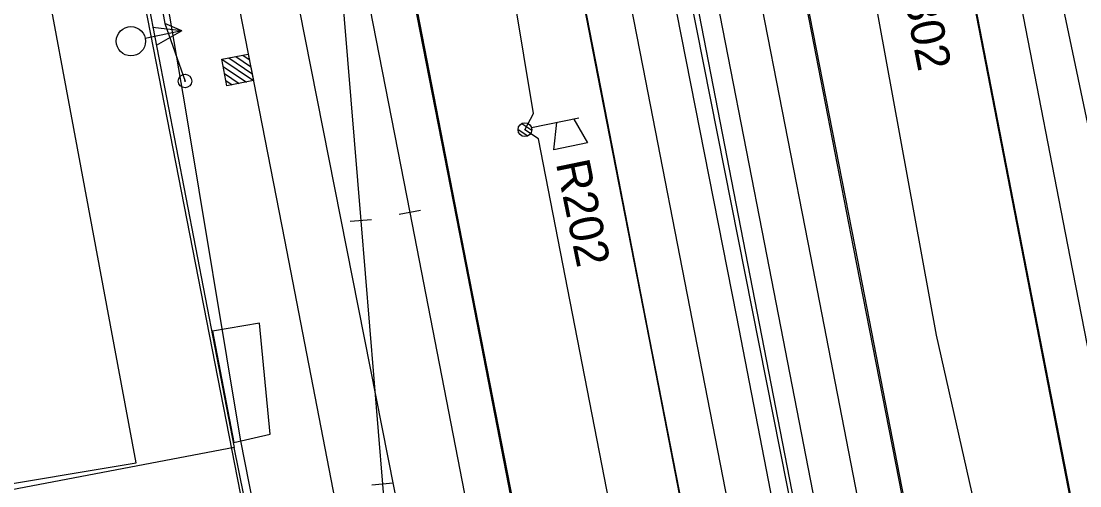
# Model space of a CAD drawing. Extents: x -545736 to -544888, y -1122892 to -1119128.
# Drawn here: x -545248.24 to -545209.03, y -1121691.68 to -1121674.47 of the extents above; entities that cross this region are included whole.
import ezdxf

# ---------------------------------------------------------------- set-up
doc = ezdxf.new("R2010")
doc.units = 0
for name, color, linetype in [('osvětlené plochy-hodnota-obrys', 7, 'Continuous'), ('Podbarveni_Nastupiste', 7, 'Continuous'), ('Vrstva 1 - Koleje', 7, 'Continuous'), ('Vrstva 14_zastreseni a nastupiste', 7, 'Continuous'), ('Vrstva 16', 7, 'Continuous'), ('Vrstva 16_plochy', 7, 'Continuous'), ('Vrstva 17', 7, 'Continuous'), ('Vrstva 2 - Vyhybky', 7, 'Continuous'), ('Vrstva 23', 7, 'Continuous'), ('Vrstva 27', 7, 'Continuous'), ('Vrstva 28 - zabzar', 7, 'Continuous'), ('Vrstva 3 - Lisy - Pocitaci body', 7, 'Continuous'), ('Vrstva 31', 7, 'Continuous'), ('Vrstva 33 - prvky sdelzar', 7, 'Continuous'), ('Vrstva 4 - Teren - stezky - prechody - plochy', 7, 'Continuous'), ('Vrstva 44', 7, 'Continuous')]:
    doc.layers.add(name, color=color, linetype=linetype)

msp = doc.modelspace()

# ---------------------------------------------------------------- linework, layer by layer
at = {"layer": 'osvětlené plochy-hodnota-obrys'}
msp.add_lwpolyline([(-545199.162, -1121901.526), (-545277.859, -1121498.851)], dxfattribs=at)
at = {"layer": 'Podbarveni_Nastupiste'}
for points in [[(-545223.443, -1121694.09), (-545224.969, -1121686.265), (-545226.877, -1121676.484), (-545228.786, -1121666.678), (-545230.697, -1121656.879), (-545232.606, -1121647.081), (-545234.517, -1121637.287), (-545236.429, -1121627.481), (-545237.19, -1121623.577)], [(-545242.618, -1121624.735), (-545241.166, -1121634.527), (-545239.373, -1121644.341), (-545237.472, -1121654.104), (-545235.56, -1121663.904), (-545233.652, -1121673.703), (-545231.744, -1121683.481), (-545229.824, -1121693.33)], [(-545209.127, -1121693.444), (-545211.033, -1121683.652), (-545212.936, -1121673.863), (-545214.985, -1121664.112), (-545217.251, -1121654.384), (-545219.728, -1121644.713), (-545222.418, -1121635.111), (-545225.09, -1121625.931)], [(-545228.364, -1121626.398), (-545228.067, -1121627.952), (-545226.537, -1121635.795), (-545224.621, -1121645.607), (-545222.714, -1121655.377), (-545220.803, -1121665.19), (-545219.276, -1121673.043), (-545217.368, -1121682.822), (-545215.446, -1121692.657)]]:
    msp.add_lwpolyline(points, dxfattribs=at)
at = {"layer": 'Vrstva 1 - Koleje'}
for points in [[(-545253.234, -1121532.442), (-545253.081, -1121533.227), (-545252.417, -1121536.637), (-545250.056, -1121548.75), (-545246.877, -1121565.063), (-545245.498, -1121572.114), (-545243.946, -1121580.081), (-545242.319, -1121588.422), (-545241.158, -1121594.375), (-545240.981, -1121595.287), (-545240.164, -1121599.483), (-545238.848, -1121606.232), (-545237.423, -1121613.54), (-545235.54, -1121623.195), (-545234.061, -1121630.792), (-545232.534, -1121638.617), (-545230.963, -1121646.68), (-545229.074, -1121656.39), (-545227.16, -1121666.203), (-545225.219, -1121676.178), (-545223.305, -1121685.999), (-545221.784, -1121693.786)], [(-545248.408, -1121532.36), (-545248.259, -1121533.126), (-545247.475, -1121537.15), (-545244.429, -1121552.772), (-545240.225, -1121574.335), (-545238.879, -1121581.23), (-545237.501, -1121588.285), (-545235.953, -1121596.229), (-545234.349, -1121604.465), (-545232.932, -1121611.716), (-545232.152, -1121615.725), (-545231.632, -1121618.395), (-545230.091, -1121626.302), (-545228.735, -1121633.259), (-545226.244, -1121646.023), (-545224.344, -1121655.776), (-545222.446, -1121665.521), (-545220.908, -1121673.435), (-545219.01, -1121683.169), (-545217.101, -1121692.961)], [(-545262.808, -1121558.123), (-545261.44, -1121565.101), (-545259.605, -1121574.462), (-545255.964, -1121593.205), (-545254.16, -1121602.438), (-545251.631, -1121615.355), (-545251.074, -1121618.197), (-545250.782, -1121619.69), (-545249.671, -1121625.367), (-545248.119, -1121633.315), (-545246.758, -1121640.277), (-545245.328, -1121647.59), (-545243.775, -1121655.513), (-545242.406, -1121662.526), (-545240.503, -1121672.246), (-545240.152, -1121674.044), (-545239.735, -1121676.183), (-545238.49, -1121682.566), (-545236.691, -1121691.817), (-545233.508, -1121708.117), (-545230.481, -1121723.632), (-545230.326, -1121724.427)], [(-545225.616, -1121618.075), (-545225.108, -1121619.818), (-545223.546, -1121625.178), (-545221.373, -1121632.649), (-545218.975, -1121641.029), (-545216.466, -1121650.504), (-545215.616, -1121653.926), (-545213.339, -1121663.68), (-545211.292, -1121673.464), (-545209.393, -1121683.199), (-545207.488, -1121692.987)], [(-545240.207, -1121648.953), (-545240.054, -1121649.738), (-545237.024, -1121665.271), (-545235.658, -1121681.86), (-545234.858, -1121691.616), (-545233.508, -1121708.117), (-545230.481, -1121723.632), (-545230.326, -1121724.427)], [(-545240.207, -1121648.953), (-545240.054, -1121649.738), (-545237.024, -1121665.271), (-545233.848, -1121681.554), (-545233.848, -1121681.554), (-545231.483, -1121693.695)]]:
    msp.add_lwpolyline(points, dxfattribs=at)
at = {"layer": 'Vrstva 14_zastreseni a nastupiste'}
for points in [[(-545229.851, -1121693.331), (-545231.771, -1121683.482), (-545233.679, -1121673.704), (-545235.587, -1121663.905), (-545237.499, -1121654.105), (-545239.4, -1121644.342), (-545241.193, -1121634.528), (-545242.618, -1121624.735), (-545242.618, -1121624.735), (-545237.19, -1121623.577), (-545237.19, -1121623.577)], [(-545223.426, -1121694.08), (-545224.952, -1121686.255), (-545226.86, -1121676.474), (-545228.769, -1121666.668), (-545230.68, -1121656.869), (-545232.589, -1121647.071), (-545234.5, -1121637.277), (-545236.412, -1121627.471), (-545237.19, -1121623.577), (-545242.618, -1121624.735)], [(-545223.443, -1121694.09), (-545224.969, -1121686.265), (-545226.877, -1121676.484), (-545228.786, -1121666.678), (-545230.697, -1121656.879), (-545232.606, -1121647.081), (-545234.517, -1121637.287), (-545236.429, -1121627.481), (-545237.19, -1121623.577)], [(-545229.824, -1121693.33), (-545231.744, -1121683.481), (-545233.652, -1121673.703), (-545235.56, -1121663.904), (-545237.472, -1121654.104), (-545239.373, -1121644.341), (-545241.166, -1121634.527), (-545242.618, -1121624.735)], [(-545225.09, -1121625.931), (-545225.09, -1121625.931), (-545228.364, -1121626.398), (-545228.364, -1121626.398), (-545228.12, -1121627.967), (-545226.59, -1121635.81), (-545224.674, -1121645.622), (-545222.767, -1121655.392), (-545220.856, -1121665.205), (-545219.329, -1121673.058), (-545217.421, -1121682.837), (-545215.499, -1121692.672)], [(-545209.083, -1121693.488), (-545210.989, -1121683.696), (-545212.892, -1121673.907), (-545214.941, -1121664.156), (-545217.207, -1121654.428), (-545219.684, -1121644.757), (-545222.374, -1121635.155), (-545225.09, -1121625.931), (-545228.364, -1121626.398)], [(-545209.127, -1121693.444), (-545211.033, -1121683.652), (-545212.936, -1121673.863), (-545214.985, -1121664.112), (-545217.251, -1121654.384), (-545219.728, -1121644.713), (-545222.418, -1121635.111), (-545225.09, -1121625.931)], [(-545228.364, -1121626.398), (-545228.067, -1121627.952), (-545226.537, -1121635.795), (-545224.621, -1121645.607), (-545222.714, -1121655.377), (-545220.803, -1121665.19), (-545219.276, -1121673.043), (-545217.368, -1121682.822), (-545215.446, -1121692.657)]]:
    msp.add_lwpolyline(points, dxfattribs=at)
at = {"layer": 'Vrstva 16'}
msp.add_lwpolyline([(-545240.367, -1121690.075), (-545239.013, -1121689.763), (-545239.411, -1121685.652), (-545241.155, -1121685.956)], close=True, dxfattribs=at)
at = {"layer": 'Vrstva 16_plochy'}
for points in [[(-545223.443, -1121694.09), (-545224.969, -1121686.265), (-545226.877, -1121676.484), (-545228.786, -1121666.678), (-545230.697, -1121656.879), (-545232.606, -1121647.081), (-545234.517, -1121637.287), (-545236.429, -1121627.481), (-545237.19, -1121623.577), (-545242.618, -1121624.735)], [(-545229.824, -1121693.33), (-545231.744, -1121683.481), (-545233.652, -1121673.703), (-545235.56, -1121663.904), (-545237.472, -1121654.104), (-545239.373, -1121644.341), (-545241.166, -1121634.527), (-545242.618, -1121624.735)], [(-545209.127, -1121693.444), (-545211.033, -1121683.652), (-545212.936, -1121673.863), (-545214.985, -1121664.112), (-545217.251, -1121654.384), (-545219.728, -1121644.713), (-545222.418, -1121635.111), (-545225.09, -1121625.931), (-545228.364, -1121626.398)], [(-545228.364, -1121626.398), (-545228.067, -1121627.952), (-545226.537, -1121635.795), (-545224.621, -1121645.607), (-545222.714, -1121655.377), (-545220.803, -1121665.19), (-545219.276, -1121673.043), (-545217.368, -1121682.822), (-545215.446, -1121692.657)]]:
    msp.add_lwpolyline(points, dxfattribs=at)
at = {"layer": 'Vrstva 17'}
msp.add_line((-545244.941, -1121666.509), (-545240.347, -1121690.26), dxfattribs=at)
at = {"layer": 'Vrstva 2 - Vyhybky'}
for p, q in [((-545233.455, -1121681.477), (-545234.241, -1121681.631)), ((-545235.259, -1121681.827), (-545236.057, -1121681.893)), ((-545234.459, -1121691.583), (-545235.257, -1121691.649))]:
    msp.add_line(p, q, dxfattribs=at)
for points in [[(-545240.207, -1121648.953), (-545240.054, -1121649.738), (-545237.024, -1121665.271), (-545233.848, -1121681.554)], [(-545237.024, -1121665.271), (-545235.658, -1121681.86)], [(-545234.858, -1121691.616), (-545233.508, -1121708.117)]]:
    msp.add_lwpolyline(points, dxfattribs=at)
at = {"layer": 'Vrstva 23'}
for points in [[(-545255.891, -1121692.814), (-545243.985, -1121690.828), (-545249.656, -1121660.429)], [(-545239.36, -1121714.264), (-545240.743, -1121706.32), (-545237.214, -1121705.72), (-545240.347, -1121690.26), (-545249.369, -1121691.973)]]:
    msp.add_lwpolyline(points, dxfattribs=at)
at = {"layer": 'Vrstva 27'}
msp.add_line((-545242.165, -1121676.715), (-545242.175, -1121676.665), dxfattribs=at)
msp.add_circle((-545242.17, -1121676.69), 0.25, dxfattribs=at)
at = {"layer": 'Vrstva 28 - zabzar'}
msp.add_line((-545242.29, -1121674.83), (-545242.92, -1121674.56), dxfattribs=at)
for points in [[(-545222.23, -1121715.29), (-545222.21, -1121715.31), (-545221.11, -1121715.76), (-545219.32, -1121715.69), (-545215.16, -1121714.7), (-545215.49, -1121713.47), (-545218.48, -1121699.21), (-545219.11, -1121698), (-545219.09, -1121695.58), (-545224.77, -1121666.91), (-545226.14, -1121661.07), (-545228.34, -1121648.56), (-545231.24, -1121632.53), (-545233.58, -1121619.99), (-545234.02, -1121617.79), (-545229.44, -1121616.68)], [(-545243.17, -1121669.99), (-545243.64, -1121670.6), (-545242.92, -1121674.56), (-545242.17, -1121676.69)]]:
    msp.add_lwpolyline(points, dxfattribs=at)
at = {"layer": 'Vrstva 3 - Lisy - Pocitaci body'}
for p, q in [((-545242.29, -1121674.83), (-545243.641, -1121675.109)), ((-545242.29, -1121674.83), (-545243.373, -1121674.702)), ((-545242.29, -1121674.83), (-545243.234, -1121675.377)), ((-545240.813, -1121675.885), (-545239.639, -1121676.674)), ((-545240.553, -1121675.834), (-545239.69, -1121676.414)), ((-545240.292, -1121675.783), (-545239.741, -1121676.153)), ((-545240.032, -1121675.732), (-545239.792, -1121675.893)), ((-545240.762, -1121676.145), (-545239.899, -1121676.725)), ((-545240.71, -1121676.406), (-545240.159, -1121676.776)), ((-545240.659, -1121676.666), (-545240.419, -1121676.827))]:
    msp.add_line(p, q, dxfattribs=at)
msp.add_lwpolyline([(-545239.831, -1121675.692), (-545239.639, -1121676.674), (-545240.62, -1121676.866), (-545240.813, -1121675.885)], close=True, dxfattribs=at)
msp.add_circle((-545244.173, -1121675.217), 0.542, dxfattribs=at)
at = {"layer": 'Vrstva 31'}
for points in [[(-545222.21, -1121715.31), (-545222.21, -1121715.16), (-545222.31, -1121714.65), (-545222.63, -1121711.32), (-545224.86, -1121700.28), (-545225.44, -1121700), (-545225.1, -1121699.25), (-545229.08, -1121678.83), (-545229.58, -1121678.49), (-545229.26, -1121677.89), (-545231.4, -1121664.99), (-545233.57, -1121654.55), (-545236.02, -1121642.53), (-545236.57, -1121642.17)], [(-545221.72, -1121646.74), (-545221.94, -1121647.69), (-545219.46, -1121661.95), (-545217.3, -1121670.16), (-545216.74, -1121670.84), (-545217.02, -1121671.48), (-545214.35, -1121686.1), (-545212.39, -1121694.8), (-545212.08, -1121695.18), (-545212.1, -1121695.77), (-545212.36, -1121697.88), (-545211.9, -1121700.18), (-545210.85, -1121702.71), (-545209.44, -1121709.64), (-545207.97, -1121711.94), (-545208.32, -1121712.72)]]:
    msp.add_lwpolyline(points, dxfattribs=at)
at = {"layer": 'Vrstva 33 - prvky sdelzar'}
for p, q in [((-545229.699, -1121678.264), (-545229.327, -1121678.508)), ((-545227.58, -1121678.061), (-545229.332, -1121678.424)), ((-545228.514, -1121679.233), (-545228.395, -1121678.229)), ((-545227.768, -1121678.099), (-545227.261, -1121678.975)), ((-545229.835, -1121678.48), (-545229.47, -1121678.72)), ((-545227.261, -1121678.975), (-545228.514, -1121679.233))]:
    msp.add_line(p, q, dxfattribs=at)
msp.add_circle((-545229.58, -1121678.49), 0.256, dxfattribs=at)
at = {"layer": 'Vrstva 4 - Teren - stezky - prechody - plochy'}
for points in [[(-545230.058, -1121593.624), (-545227.825, -1121603.756), (-545225.054, -1121614.151), (-545222.526, -1121623.034), (-545219.417, -1121633.474), (-545215.613, -1121647.074), (-545212.994, -1121658.069), (-545207.784, -1121682.857), (-545204.102, -1121702.263)], [(-545157.45, -1122022.175), (-545154.783, -1122021.634), (-545154.868, -1122020.873), (-545158.409, -1122002.766), (-545161.985, -1121984.181), (-545167.947, -1121953.502), (-545173.012, -1121927.482), (-545183.259, -1121874.859), (-545192.216, -1121829.241), (-545202.384, -1121776.657), (-545211.092, -1121732.141), (-545220.696, -1121682.724), (-545230.205, -1121633.983), (-545237.607, -1121595.717), (-545239.248, -1121596.014)], [(-545157.45, -1122022.175), (-545157.217, -1122021.677), (-545160.795, -1122002.888), (-545164.002, -1121984.847), (-545169.404, -1121955.723), (-545174.573, -1121927.833), (-545184.757, -1121874.943), (-545193.65, -1121829.68), (-545203.839, -1121777.07), (-545212.63, -1121732.332), (-545221.738, -1121685.421), (-545231.797, -1121634.381), (-545239.248, -1121596.014)], [(-545223.426, -1121694.08), (-545224.952, -1121686.255), (-545226.86, -1121676.474), (-545228.769, -1121666.668), (-545230.68, -1121656.869), (-545232.589, -1121647.071), (-545234.5, -1121637.277), (-545236.412, -1121627.471), (-545237.19, -1121623.577), (-545237.268, -1121623.173), (-545239.142, -1121623.538), (-545239.467, -1121621.819), (-545241.173, -1121622.164), (-545240.881, -1121623.876), (-545242.686, -1121624.268), (-545242.618, -1121624.735), (-545241.193, -1121634.528), (-545239.4, -1121644.342), (-545237.499, -1121654.105), (-545235.587, -1121663.905), (-545233.679, -1121673.704), (-545231.771, -1121683.482), (-545229.851, -1121693.331)], [(-545209.083, -1121693.488), (-545210.989, -1121683.696), (-545212.892, -1121673.907), (-545214.941, -1121664.156), (-545217.207, -1121654.428), (-545219.684, -1121644.757), (-545222.374, -1121635.155), (-545225.09, -1121625.931), (-545225.208, -1121625.521), (-545228.442, -1121626.001), (-545228.364, -1121626.398), (-545228.12, -1121627.967), (-545226.59, -1121635.81), (-545224.674, -1121645.622), (-545222.767, -1121655.392), (-545220.856, -1121665.205), (-545219.329, -1121673.058), (-545217.421, -1121682.837), (-545215.499, -1121692.672)], [(-545237.056, -1121705.49), (-545240.121, -1121689.95), (-545242.149, -1121677.683), (-545244.731, -1121662.575), (-545248.783, -1121647.69)]]:
    msp.add_lwpolyline(points, dxfattribs=at)
at = {"layer": 'Vrstva 44'}
for points in [[(-545246.704, -1121628.131), (-545239.921, -1121664.03), (-545230.274, -1121712.788), (-545225.223, -1121737.288), (-545225.157, -1121737.961)], [(-545225.704, -1121660.962), (-545218.502, -1121698.049), (-545211.321, -1121734.873), (-545211.203, -1121735.259)]]:
    msp.add_lwpolyline(points, dxfattribs=at)

# ---------------------------------------------------------------- texts
at = {"layer": 'Vrstva 33 - prvky sdelzar'}
for s, rotation, p in [('R302', 281.0121, (-545215.764, -1121672.456)), ('R202', 281.6519, (-545228.439, -1121679.729))]:
    msp.add_text(s, height=1.25, rotation=rotation, dxfattribs=at).set_placement(p)

doc.saveas('drawing.dxf')
